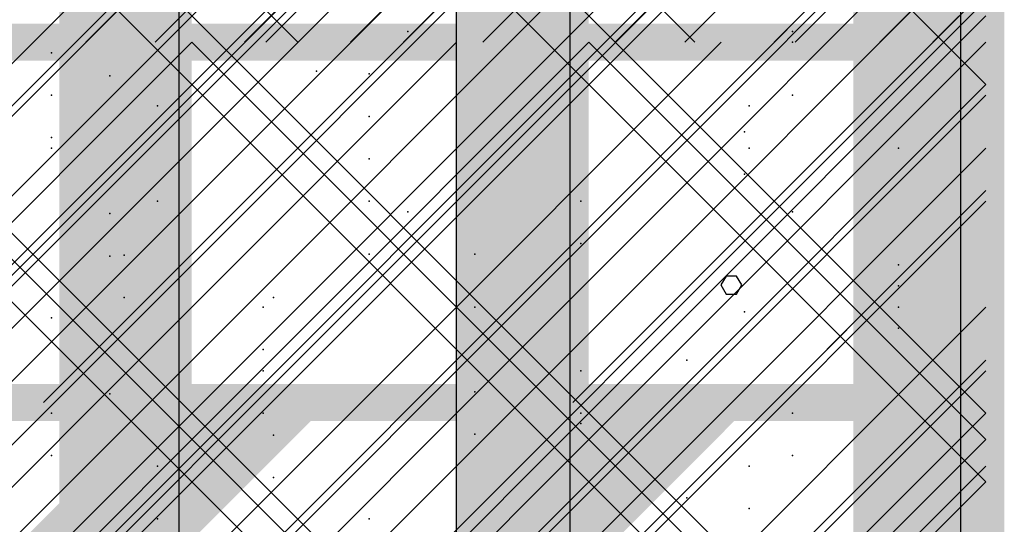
# Model space of a CAD drawing. Extents: x -2 to 113, y -136 to 16.
# Tile 261 of 541: x 51.51 to 54.25, y -36.98 to -35.58. Entities that reach past the tile are written whole.
import ezdxf

# ---------------------------------------------------------------- set-up
doc = ezdxf.new("R2010")
doc.units = 0
doc.header["$MEASUREMENT"] = 0
doc.linetypes.add('SOLID', pattern=[0])
doc.layers.get('0').update_dxf_attribs({"linetype": 'SOLID'})
for name, color, linetype in [('1', 7, 'SOLID'), ('10', 7, 'SOLID'), ('11', 7, 'SOLID'), ('12', 7, 'SOLID'), ('13', 7, 'SOLID'), ('14', 7, 'SOLID'), ('15', 7, 'SOLID'), ('16', 7, 'SOLID'), ('17', 7, 'SOLID'), ('18', 7, 'SOLID'), ('19', 7, 'SOLID'), ('2', 7, 'SOLID'), ('20', 7, 'SOLID'), ('21', 7, 'SOLID'), ('22', 7, 'SOLID'), ('23', 7, 'SOLID'), ('24', 7, 'SOLID'), ('25', 7, 'SOLID'), ('26', 7, 'SOLID'), ('27', 7, 'SOLID'), ('28', 7, 'SOLID'), ('29', 7, 'SOLID'), ('3', 7, 'SOLID'), ('30', 7, 'SOLID'), ('31', 7, 'SOLID'), ('32', 7, 'SOLID'), ('33', 7, 'SOLID'), ('34', 7, 'SOLID'), ('35', 7, 'SOLID'), ('36', 7, 'SOLID'), ('37', 7, 'SOLID'), ('38', 7, 'SOLID'), ('39', 7, 'SOLID'), ('4', 7, 'SOLID'), ('40', 7, 'SOLID'), ('41', 7, 'SOLID'), ('42', 7, 'SOLID'), ('43', 7, 'SOLID'), ('44', 7, 'SOLID'), ('45', 7, 'SOLID'), ('46', 7, 'SOLID'), ('47', 7, 'SOLID'), ('48', 7, 'SOLID'), ('49', 7, 'SOLID'), ('5', 7, 'SOLID'), ('50', 7, 'SOLID'), ('51', 7, 'SOLID'), ('52', 7, 'SOLID'), ('53', 7, 'SOLID'), ('54', 7, 'SOLID'), ('55', 7, 'SOLID'), ('56', 7, 'SOLID'), ('57', 7, 'SOLID'), ('58', 7, 'SOLID'), ('59', 7, 'SOLID'), ('6', 7, 'SOLID'), ('60', 7, 'SOLID'), ('61', 7, 'SOLID'), ('62', 7, 'SOLID'), ('63', 7, 'SOLID'), ('64', 7, 'SOLID'), ('65', 7, 'SOLID'), ('66', 7, 'SOLID'), ('67', 7, 'SOLID'), ('68', 7, 'SOLID'), ('7', 7, 'SOLID'), ('8', 7, 'SOLID'), ('9', 7, 'SOLID')]:
    doc.layers.add(name, color=color, linetype=linetype)

msp = doc.modelspace()

# ---------------------------------------------------------------- linework, layer by layer
at = {"color": 7, "linetype": 'SOLID', "const_width": 0.1029}
msp.add_lwpolyline([(54.1942, -13.1385), (54.1942, -125.6385)], dxfattribs=at)
at = {"color": 7, "linetype": 'SOLID'}
msp.add_lwpolyline([(52.7237, -40.6385), (52.7237, -25.6385)], dxfattribs=at)
at = {"color": 7}
for p in [(51.5987, -35.7856), (53.0692, -36.0797), (52.1869, -36.3738), (53.6575, -36.6679), (51.8928, -36.962)]:
    msp.add_point(p, dxfattribs=at)
at = {"layer": '1', "color": 7, "linetype": 'SOLID', "const_width": 0.1029}
msp.add_lwpolyline([(54.1942, -13.1385), (54.1942, -125.6385)], dxfattribs=at)
at = {"layer": '1', "color": 7, "linetype": 'SOLID'}
for points in [[(49.7825, -37.5503), (54.1942, -33.1385)], [(49.7825, -39.0209), (54.1942, -34.6091)], [(49.7825, -40.4915), (54.1942, -36.0797)]]:
    msp.add_lwpolyline(points, dxfattribs=at)
at = {"layer": '1', "color": 7}
for p in [(51.761, -35.7321), (53.9516, -35.9326), (52.7751, -36.2267), (52.2151, -36.3471), (53.3634, -36.5209), (51.8928, -36.815)]:
    msp.add_point(p, dxfattribs=at)
at = {"layer": '10', "color": 7, "linetype": 'SOLID', "const_width": 0.1029}
msp.add_lwpolyline([(54.1942, -13.1385), (54.1942, -125.6385)], dxfattribs=at)
at = {"layer": '10', "color": 7, "linetype": 'SOLID'}
for points in [[(49.7825, -37.5503), (54.1942, -33.1385)], [(49.7825, -39.0209), (54.1942, -34.6091)], [(49.7825, -40.4915), (54.1942, -36.0797)]]:
    msp.add_lwpolyline(points, dxfattribs=at)
at = {"layer": '10', "color": 7}
for p in [(51.761, -35.7321), (53.9516, -35.9326), (52.7751, -36.2267), (52.2151, -36.3471), (53.3634, -36.5209), (51.8928, -36.815)]:
    msp.add_point(p, dxfattribs=at)
at = {"layer": '11', "color": 7, "linetype": 'SOLID', "const_width": 0.1029}
msp.add_lwpolyline([(54.1942, -13.1385), (54.1942, -125.6385)], dxfattribs=at)
at = {"layer": '11', "color": 7, "linetype": 'SOLID'}
for points in [[(51.9536, -45.6385), (51.9536, -25.6385)], [(53.0392, -45.6385), (53.0392, -25.6385)], [(54.1248, -45.6385), (54.1248, -25.6385)], [(53.5163, -36.3124), (53.5018, -36.2875), (53.4728, -36.2875), (53.4584, -36.3124), (53.4728, -36.3379), (53.5018, -36.3379), (53.5163, -36.3124)]]:
    msp.add_lwpolyline(points, dxfattribs=at)
at = {"layer": '12', "color": 7, "linetype": 'SOLID', "const_width": 0.1029}
msp.add_lwpolyline([(54.1942, -13.1385), (54.1942, -125.6385)], dxfattribs=at)
at = {"layer": '12', "color": 7, "linetype": 'SOLID'}
for points in [[(49.7825, -37.5209), (54.1942, -33.1091)], [(49.7825, -38.9915), (54.1942, -34.5797)], [(49.7825, -40.462), (54.1942, -36.0503)]]:
    msp.add_lwpolyline(points, dxfattribs=at)
at = {"layer": '12', "color": 7}
for p in [(52.5891, -35.6091), (53.6575, -35.6091), (51.5987, -35.9032), (53.0692, -36.1973), (52.1869, -36.4915), (53.6575, -36.7856)]:
    msp.add_point(p, dxfattribs=at)
at = {"layer": '13', "color": 7, "linetype": 'SOLID', "const_width": 0.1029}
msp.add_lwpolyline([(54.1942, -13.1385), (54.1942, -125.6385)], dxfattribs=at)
at = {"layer": '13', "color": 7, "linetype": 'SOLID'}
for points in [[(51.9536, -45.6385), (51.9536, -25.6385)], [(53.0392, -45.6385), (53.0392, -25.6385)], [(54.1248, -45.6385), (54.1248, -25.6385)], [(53.5163, -36.3124), (53.5018, -36.2875), (53.4728, -36.2875), (53.4584, -36.3124), (53.4728, -36.3379), (53.5018, -36.3379), (53.5163, -36.3124)]]:
    msp.add_lwpolyline(points, dxfattribs=at)
at = {"layer": '14', "color": 7, "linetype": 'SOLID', "const_width": 0.1029}
msp.add_lwpolyline([(54.1942, -13.1385), (54.1942, -125.6385)], dxfattribs=at)
at = {"layer": '14', "color": 7, "linetype": 'SOLID'}
msp.add_lwpolyline([(52.7237, -44.1385), (52.7237, -29.6385)], dxfattribs=at)
at = {"layer": '14', "color": 7}
for p in [(51.5987, -35.6679), (53.537, -35.815), (52.481, -35.962), (51.8011, -36.2294), (53.9516, -36.2562), (52.1869, -36.5503), (53.0692, -36.5503)]:
    msp.add_point(p, dxfattribs=at)
at = {"layer": '15', "color": 7, "linetype": 'SOLID', "const_width": 0.1029}
msp.add_lwpolyline([(54.1942, -13.1385), (54.1942, -125.6385)], dxfattribs=at)
at = {"layer": '15', "color": 7, "linetype": 'SOLID'}
for points in [[(51.9536, -45.6385), (51.9536, -25.6385)], [(53.0392, -45.6385), (53.0392, -25.6385)], [(54.1248, -45.6385), (54.1248, -25.6385)], [(53.5163, -36.3124), (53.5018, -36.2875), (53.4728, -36.2875), (53.4584, -36.3124), (53.4728, -36.3379), (53.5018, -36.3379), (53.5163, -36.3124)]]:
    msp.add_lwpolyline(points, dxfattribs=at)
at = {"layer": '16', "color": 7, "linetype": 'SOLID', "const_width": 0.1029}
msp.add_lwpolyline([(54.1942, -13.1385), (54.1942, -125.6385)], dxfattribs=at)
at = {"layer": '16', "color": 7, "linetype": 'SOLID'}
for points in [[(50.606, -37.6385), (54.1942, -34.0503)], [(52.0766, -37.6385), (54.1942, -35.5209)]]:
    msp.add_lwpolyline(points, dxfattribs=at)
at = {"layer": '16', "color": 7}
for p in [(51.5987, -35.6679), (53.537, -35.815), (52.481, -35.962), (51.8011, -36.2294), (53.9516, -36.2562), (52.1869, -36.5503), (53.0692, -36.5503)]:
    msp.add_point(p, dxfattribs=at)
at = {"layer": '17', "color": 7, "linetype": 'SOLID', "const_width": 0.1029}
msp.add_lwpolyline([(54.1942, -13.1385), (54.1942, -125.6385)], dxfattribs=at)
at = {"layer": '17', "color": 7, "linetype": 'SOLID'}
for points in [[(51.9536, -45.6385), (51.9536, -25.6385)], [(53.0392, -45.6385), (53.0392, -25.6385)], [(54.1248, -45.6385), (54.1248, -25.6385)], [(53.5163, -36.3124), (53.5018, -36.2875), (53.4728, -36.2875), (53.4584, -36.3124), (53.4728, -36.3379), (53.5018, -36.3379), (53.5163, -36.3124)]]:
    msp.add_lwpolyline(points, dxfattribs=at)
at = {"layer": '18', "color": 7, "linetype": 'SOLID', "const_width": 0.1029}
msp.add_lwpolyline([(54.1942, -13.1385), (54.1942, -125.6385)], dxfattribs=at)
at = {"layer": '18', "color": 7, "linetype": 'SOLID'}
msp.add_lwpolyline([(52.7237, -40.6385), (52.7237, -33.1385)], dxfattribs=at)
at = {"layer": '18', "color": 7}
for p in [(51.761, -35.7321), (53.9516, -35.9326), (52.7751, -36.2267), (52.2151, -36.3471), (53.3634, -36.5209), (51.8928, -36.815)]:
    msp.add_point(p, dxfattribs=at)
at = {"layer": '19', "color": 7, "linetype": 'SOLID', "const_width": 0.1029}
msp.add_lwpolyline([(54.1942, -13.1385), (54.1942, -125.6385)], dxfattribs=at)
at = {"layer": '19', "color": 7, "linetype": 'SOLID'}
for points in [[(51.9536, -45.6385), (51.9536, -25.6385)], [(53.0392, -45.6385), (53.0392, -25.6385)], [(54.1248, -45.6385), (54.1248, -25.6385)], [(53.5163, -36.3124), (53.5018, -36.2875), (53.4728, -36.2875), (53.4584, -36.3124), (53.4728, -36.3379), (53.5018, -36.3379), (53.5163, -36.3124)]]:
    msp.add_lwpolyline(points, dxfattribs=at)
at = {"layer": '2', "color": 7, "linetype": 'SOLID', "const_width": 0.1029}
msp.add_lwpolyline([(54.1942, -13.1385), (54.1942, -125.6385)], dxfattribs=at)
at = {"layer": '2', "color": 7, "linetype": 'SOLID'}
msp.add_lwpolyline([(52.7237, -39.1385), (52.7237, -33.6385)], dxfattribs=at)
at = {"layer": '2', "color": 7}
for p in [(52.481, -35.8444), (53.5236, -36.0048), (51.761, -36.2321), (53.9516, -36.4326), (52.7751, -36.7267), (52.2151, -36.8471)]:
    msp.add_point(p, dxfattribs=at)
at = {"layer": '20', "color": 7, "linetype": 'SOLID', "const_width": 0.1029}
msp.add_lwpolyline([(54.1942, -13.1385), (54.1942, -125.6385)], dxfattribs=at)
at = {"layer": '20', "color": 7, "linetype": 'SOLID'}
msp.add_lwpolyline([(52.7237, -39.6385), (52.7237, -27.6385)], dxfattribs=at)
at = {"layer": '20', "color": 7}
for p in [(52.481, -35.7267), (53.5236, -35.8872), (51.761, -36.1144), (53.9516, -36.315), (52.7751, -36.6091), (52.2151, -36.7294), (53.3634, -36.9032)]:
    msp.add_point(p, dxfattribs=at)
at = {"layer": '21', "color": 7, "linetype": 'SOLID', "const_width": 0.1029}
msp.add_lwpolyline([(54.1942, -13.1385), (54.1942, -125.6385)], dxfattribs=at)
at = {"layer": '21', "color": 7, "linetype": 'SOLID'}
for points in [[(51.9536, -45.6385), (51.9536, -25.6385)], [(53.0392, -45.6385), (53.0392, -25.6385)], [(54.1248, -45.6385), (54.1248, -25.6385)], [(53.5163, -36.3124), (53.5018, -36.2875), (53.4728, -36.2875), (53.4584, -36.3124), (53.4728, -36.3379), (53.5018, -36.3379), (53.5163, -36.3124)]]:
    msp.add_lwpolyline(points, dxfattribs=at)
at = {"layer": '22', "color": 7, "linetype": 'SOLID', "const_width": 0.1029}
msp.add_lwpolyline([(54.1942, -13.1385), (54.1942, -125.6385)], dxfattribs=at)
at = {"layer": '22', "color": 7, "linetype": 'SOLID'}
msp.add_lwpolyline([(52.7237, -45.6385), (52.7237, -30.6385)], dxfattribs=at)
at = {"layer": '22', "color": 7}
for p in [(53.6575, -35.7856), (51.8928, -36.0797), (52.7751, -36.3738), (51.5987, -36.6679), (53.537, -36.815), (52.481, -36.962)]:
    msp.add_point(p, dxfattribs=at)
at = {"layer": '23', "color": 7, "linetype": 'SOLID', "const_width": 0.1029}
msp.add_lwpolyline([(54.1942, -13.1385), (54.1942, -125.6385)], dxfattribs=at)
at = {"layer": '23', "color": 7, "linetype": 'SOLID'}
for points in [[(51.9536, -45.6385), (51.9536, -25.6385)], [(53.0392, -45.6385), (53.0392, -25.6385)], [(54.1248, -45.6385), (54.1248, -25.6385)], [(53.5163, -36.3124), (53.5018, -36.2875), (53.4728, -36.2875), (53.4584, -36.3124), (53.4728, -36.3379), (53.5018, -36.3379), (53.5163, -36.3124)]]:
    msp.add_lwpolyline(points, dxfattribs=at)
at = {"layer": '24', "color": 7, "linetype": 'SOLID', "const_width": 0.1029}
msp.add_lwpolyline([(54.1942, -13.1385), (54.1942, -125.6385)], dxfattribs=at)
at = {"layer": '24', "color": 7}
for points in [[(51.6207, -60.6385), (51.9884, -60.6385), (51.6207, -30.6385), (51.9884, -30.6385)], [(52.7237, -60.6385), (53.0913, -60.6385), (52.7237, -30.6385), (53.0913, -30.6385)], [(53.8266, -60.6385), (54.1942, -60.6385), (53.8266, -30.6385), (54.1942, -30.6385)]]:
    msp.add_solid(points, dxfattribs=at)
at = {"layer": '25', "color": 7, "linetype": 'SOLID', "const_width": 0.1029}
msp.add_lwpolyline([(54.1942, -13.1385), (54.1942, -125.6385)], dxfattribs=at)
at = {"layer": '25', "color": 7, "linetype": 'SOLID'}
for points in [[(51.9536, -45.6385), (51.9536, -25.6385)], [(53.0392, -45.6385), (53.0392, -25.6385)], [(54.1248, -45.6385), (54.1248, -25.6385)], [(53.5163, -36.3124), (53.5018, -36.2875), (53.4728, -36.2875), (53.4584, -36.3124), (53.4728, -36.3379), (53.5018, -36.3379), (53.5163, -36.3124)]]:
    msp.add_lwpolyline(points, dxfattribs=at)
at = {"layer": '26', "color": 7, "linetype": 'SOLID', "const_width": 0.1029}
msp.add_lwpolyline([(54.1942, -13.1385), (54.1942, -125.6385)], dxfattribs=at)
at = {"layer": '26', "color": 7}
for points in [[(51.6207, -60.6385), (51.9884, -60.6385), (51.6207, -33.1385), (51.9884, -33.1385)], [(52.7237, -60.6385), (53.0913, -60.6385), (52.7237, -33.1385), (53.0913, -33.1385)], [(53.8266, -60.6385), (54.1942, -60.6385), (53.8266, -33.1385), (54.1942, -33.1385)]]:
    msp.add_solid(points, dxfattribs=at)
at = {"layer": '27', "color": 7, "linetype": 'SOLID', "const_width": 0.1029}
msp.add_lwpolyline([(54.1942, -13.1385), (54.1942, -125.6385)], dxfattribs=at)
at = {"layer": '27', "color": 7, "linetype": 'SOLID'}
msp.add_lwpolyline([(52.7237, -55.6385), (52.7237, -33.1385)], dxfattribs=at)
at = {"layer": '27', "color": 7}
for p in [(51.761, -35.7321), (53.9516, -35.9326), (52.7751, -36.2267), (52.2151, -36.3471), (53.3634, -36.5209), (51.8928, -36.815)]:
    msp.add_point(p, dxfattribs=at)
at = {"layer": '28', "color": 7, "linetype": 'SOLID', "const_width": 0.1029}
msp.add_lwpolyline([(54.1942, -13.1385), (54.1942, -125.6385)], dxfattribs=at)
at = {"layer": '28', "color": 7, "linetype": 'SOLID'}
msp.add_lwpolyline([(52.7237, -47.1385), (52.7237, -25.6385)], dxfattribs=at)
at = {"layer": '28', "color": 7}
for p in [(51.5987, -35.7856), (53.0692, -36.0797), (52.1869, -36.3738), (53.6575, -36.6679), (51.8928, -36.962)]:
    msp.add_point(p, dxfattribs=at)
at = {"layer": '29', "color": 7, "linetype": 'SOLID', "const_width": 0.1029}
for points in [[(54.1942, -13.1385), (54.1942, -125.6385)], [(49.7825, -35.6385), (54.1942, -35.6385)]]:
    msp.add_lwpolyline(points, dxfattribs=at)
at = {"layer": '29', "color": 7, "linetype": 'SOLID'}
for points in [[(51.6942, -35.6385), (54.1942, -33.1385)], [(53.1648, -35.6385), (54.1942, -34.6091)], [(49.7825, -37.8444), (51.9884, -35.6385)], [(49.7825, -38.5797), (52.7237, -35.6385)], [(49.7825, -39.315), (53.4589, -35.6385)], [(49.7825, -40.0503), (54.1942, -35.6385)], [(52.7237, -60.1385), (52.7237, -35.6385)], [(49.7825, -40.7856), (54.1942, -36.3738)]]:
    msp.add_lwpolyline(points, dxfattribs=at)
at = {"layer": '3', "color": 7, "linetype": 'SOLID', "const_width": 0.1029}
msp.add_lwpolyline([(54.1942, -13.1385), (54.1942, -125.6385)], dxfattribs=at)
at = {"layer": '3', "color": 7, "linetype": 'SOLID'}
for points in [[(51.9536, -45.6385), (51.9536, -25.6385)], [(53.0392, -45.6385), (53.0392, -25.6385)], [(54.1248, -45.6385), (54.1248, -25.6385)], [(53.5163, -36.3124), (53.5018, -36.2875), (53.4728, -36.2875), (53.4584, -36.3124), (53.4728, -36.3379), (53.5018, -36.3379), (53.5163, -36.3124)]]:
    msp.add_lwpolyline(points, dxfattribs=at)
at = {"layer": '30', "color": 7, "linetype": 'SOLID', "const_width": 0.1029}
for points in [[(54.1942, -13.1385), (54.1942, -125.6385)], [(49.7825, -35.6385), (54.1942, -35.6385)]]:
    msp.add_lwpolyline(points, dxfattribs=at)
at = {"layer": '30', "color": 7, "linetype": 'SOLID'}
for points in [[(51.6942, -35.6385), (54.1942, -33.1385)], [(52.7237, -35.6385), (52.7237, -33.1385)], [(52.4295, -35.6385), (54.1942, -33.8738)], [(53.1648, -35.6385), (54.1942, -34.6091)], [(53.9001, -35.6385), (54.1942, -35.3444)], [(49.7825, -38.5797), (52.7237, -35.6385)], [(49.7825, -40.0503), (54.1942, -35.6385)]]:
    msp.add_lwpolyline(points, dxfattribs=at)
at = {"layer": '30', "color": 7}
for p in [(51.5987, -35.7856), (53.537, -35.9326), (52.481, -36.0797), (51.8011, -36.3471), (53.9516, -36.3738), (52.1869, -36.6679), (53.0692, -36.6679)]:
    msp.add_point(p, dxfattribs=at)
at = {"layer": '31', "color": 7, "linetype": 'SOLID', "const_width": 0.1029}
msp.add_lwpolyline([(54.1942, -13.1385), (54.1942, -125.6385)], dxfattribs=at)
at = {"layer": '31', "color": 7, "linetype": 'SOLID'}
for points in [[(51.9536, -45.6385), (51.9536, -25.6385)], [(53.0392, -45.6385), (53.0392, -25.6385)], [(54.1248, -45.6385), (54.1248, -25.6385)], [(49.7825, -37.4032), (54.1942, -32.9915)], [(49.7825, -38.8738), (54.1942, -34.462)], [(49.7825, -40.3444), (54.1942, -35.9326)], [(53.5163, -36.3124), (53.5018, -36.2875), (53.4728, -36.2875), (53.4584, -36.3124), (53.4728, -36.3379), (53.5018, -36.3379), (53.5163, -36.3124)]]:
    msp.add_lwpolyline(points, dxfattribs=at)
at = {"layer": '31', "color": 7}
for p in [(51.5987, -35.7856), (53.0692, -36.0797), (52.1869, -36.3738), (53.6575, -36.6679), (51.8928, -36.962)]:
    msp.add_point(p, dxfattribs=at)
at = {"layer": '32', "color": 7, "linetype": 'SOLID', "const_width": 0.1029}
msp.add_lwpolyline([(54.1942, -13.1385), (54.1942, -125.6385)], dxfattribs=at)
at = {"layer": '32', "color": 7, "linetype": 'SOLID'}
for points in [[(49.7825, -37.4032), (54.1942, -32.9915)], [(49.7825, -38.8738), (54.1942, -34.462)], [(49.7825, -40.3444), (54.1942, -35.9326)]]:
    msp.add_lwpolyline(points, dxfattribs=at)
at = {"layer": '32', "color": 7}
for p in [(51.5987, -35.7856), (53.0692, -36.0797), (52.1869, -36.3738), (53.6575, -36.6679), (51.8928, -36.962)]:
    msp.add_point(p, dxfattribs=at)
at = {"layer": '33', "color": 7, "linetype": 'SOLID', "const_width": 0.1029}
msp.add_lwpolyline([(54.1942, -13.1385), (54.1942, -125.6385)], dxfattribs=at)
at = {"layer": '33', "color": 7, "linetype": 'SOLID'}
for points in [[(49.7825, -37.4032), (54.1942, -32.9915)], [(49.7825, -38.8738), (54.1942, -34.462)], [(49.7825, -40.3444), (54.1942, -35.9326)]]:
    msp.add_lwpolyline(points, dxfattribs=at)
at = {"layer": '33', "color": 7}
for p in [(51.5987, -35.7856), (53.0692, -36.0797), (52.1869, -36.3738), (53.6575, -36.6679), (51.8928, -36.962)]:
    msp.add_point(p, dxfattribs=at)
at = {"layer": '34', "color": 7, "linetype": 'SOLID', "const_width": 0.1029}
msp.add_lwpolyline([(54.1942, -13.1385), (54.1942, -125.6385)], dxfattribs=at)
at = {"layer": '34', "color": 7, "linetype": 'SOLID'}
for points in [[(49.7825, -37.4032), (54.1942, -32.9915)], [(49.7825, -38.8738), (54.1942, -34.462)], [(49.7825, -40.3444), (54.1942, -35.9326)]]:
    msp.add_lwpolyline(points, dxfattribs=at)
at = {"layer": '34', "color": 7}
for p in [(51.5987, -35.7856), (53.0692, -36.0797), (52.1869, -36.3738), (53.6575, -36.6679), (51.8928, -36.962)]:
    msp.add_point(p, dxfattribs=at)
at = {"layer": '35', "color": 7, "linetype": 'SOLID', "const_width": 0.1029}
msp.add_lwpolyline([(54.1942, -13.1385), (54.1942, -125.6385)], dxfattribs=at)
at = {"layer": '35', "color": 7, "linetype": 'SOLID'}
for points in [[(49.7825, -37.4032), (54.1942, -32.9915)], [(49.7825, -38.8738), (54.1942, -34.462)], [(49.7825, -40.3444), (54.1942, -35.9326)]]:
    msp.add_lwpolyline(points, dxfattribs=at)
at = {"layer": '35', "color": 7}
for p in [(51.5987, -35.7856), (53.0692, -36.0797), (52.1869, -36.3738), (53.6575, -36.6679), (51.8928, -36.962)]:
    msp.add_point(p, dxfattribs=at)
at = {"layer": '36', "color": 7, "linetype": 'SOLID', "const_width": 0.1029}
msp.add_lwpolyline([(54.1942, -13.1385), (54.1942, -125.6385)], dxfattribs=at)
at = {"layer": '36', "color": 7, "linetype": 'SOLID'}
for points in [[(49.7825, -37.4032), (54.1942, -32.9915)], [(49.7825, -38.8738), (54.1942, -34.462)], [(49.7825, -40.3444), (54.1942, -35.9326)]]:
    msp.add_lwpolyline(points, dxfattribs=at)
at = {"layer": '36', "color": 7}
for p in [(51.5987, -35.7856), (53.0692, -36.0797), (52.1869, -36.3738), (53.6575, -36.6679), (51.8928, -36.962)]:
    msp.add_point(p, dxfattribs=at)
at = {"layer": '37', "color": 7, "linetype": 'SOLID', "const_width": 0.1029}
msp.add_lwpolyline([(54.1942, -13.1385), (54.1942, -125.6385)], dxfattribs=at)
at = {"layer": '37', "color": 7, "linetype": 'SOLID'}
for points in [[(49.7825, -37.4032), (54.1942, -32.9915)], [(49.7825, -38.8738), (54.1942, -34.462)], [(49.7825, -40.3444), (54.1942, -35.9326)]]:
    msp.add_lwpolyline(points, dxfattribs=at)
at = {"layer": '37', "color": 7}
for p in [(51.5987, -35.7856), (53.0692, -36.0797), (52.1869, -36.3738), (53.6575, -36.6679), (51.8928, -36.962)]:
    msp.add_point(p, dxfattribs=at)
at = {"layer": '38', "color": 7, "linetype": 'SOLID', "const_width": 0.1029}
msp.add_lwpolyline([(54.1942, -13.1385), (54.1942, -125.6385)], dxfattribs=at)
at = {"layer": '39', "color": 7, "linetype": 'SOLID', "const_width": 0.1029}
for points in [[(54.1942, -13.1385), (54.1942, -125.6385)], [(49.7825, -35.6385), (54.1942, -35.6385)]]:
    msp.add_lwpolyline(points, dxfattribs=at)
at = {"layer": '39', "color": 7, "linetype": 'SOLID'}
for points in [[(52.5766, -35.6385), (54.1942, -34.0209)], [(54.0472, -35.6385), (54.1942, -35.4915)], [(49.7825, -38.5797), (52.7237, -35.6385)], [(49.7825, -40.0503), (54.1942, -35.6385)]]:
    msp.add_lwpolyline(points, dxfattribs=at)
at = {"layer": '39', "color": 7}
for p in [(53.6575, -35.6385), (51.5987, -35.7856), (53.537, -35.9326), (52.481, -36.0797), (51.8011, -36.3471), (53.9516, -36.3738), (52.1869, -36.6679), (53.0692, -36.6679)]:
    msp.add_point(p, dxfattribs=at)
at = {"layer": '4', "color": 7, "linetype": 'SOLID', "const_width": 0.1029}
for points in [[(54.1942, -13.1385), (54.1942, -125.6385)], [(49.7825, -35.6385), (54.1942, -35.6385)]]:
    msp.add_lwpolyline(points, dxfattribs=at)
at = {"layer": '4', "color": 7, "linetype": 'SOLID'}
for points in [[(52.1942, -35.6385), (54.1942, -33.6385)], [(53.6648, -35.6385), (54.1942, -35.1091)], [(52.7237, -39.1385), (52.7237, -35.6385)]]:
    msp.add_lwpolyline(points, dxfattribs=at)
at = {"layer": '4', "color": 7}
for p in [(51.5987, -35.7856), (53.537, -35.9326), (52.481, -36.0797), (51.8011, -36.3471), (53.9516, -36.3738), (52.1869, -36.6679), (53.0692, -36.6679)]:
    msp.add_point(p, dxfattribs=at)
at = {"layer": '40', "color": 7, "linetype": 'SOLID', "const_width": 0.1029}
msp.add_lwpolyline([(54.1942, -13.1385), (54.1942, -125.6385)], dxfattribs=at)
at = {"layer": '40', "color": 7, "linetype": 'SOLID'}
msp.add_lwpolyline([(52.7237, -45.6385), (52.7237, -25.6385)], dxfattribs=at)
at = {"layer": '40', "color": 7}
for p in [(51.5987, -35.7856), (53.0692, -36.0797), (52.1869, -36.3738), (53.6575, -36.6679), (51.8928, -36.962)]:
    msp.add_point(p, dxfattribs=at)
at = {"layer": '41', "color": 7, "linetype": 'SOLID', "const_width": 0.1029}
msp.add_lwpolyline([(54.1942, -13.1385), (54.1942, -125.6385)], dxfattribs=at)
at = {"layer": '41', "color": 7, "linetype": 'SOLID'}
msp.add_lwpolyline([(52.7237, -45.6385), (52.7237, -30.6385)], dxfattribs=at)
at = {"layer": '41', "color": 7}
for p in [(53.6575, -35.7856), (51.8928, -36.0797), (52.7751, -36.3738), (51.5987, -36.6679), (53.537, -36.815), (52.481, -36.962)]:
    msp.add_point(p, dxfattribs=at)
at = {"layer": '42', "color": 7, "linetype": 'SOLID', "const_width": 0.1029}
msp.add_lwpolyline([(54.1942, -13.1385), (54.1942, -125.6385)], dxfattribs=at)
at = {"layer": '42', "color": 7, "linetype": 'SOLID'}
msp.add_lwpolyline([(52.7237, -45.6385), (52.7237, -25.6385)], dxfattribs=at)
at = {"layer": '42', "color": 7}
for p in [(51.5987, -35.7856), (53.0692, -36.0797), (52.1869, -36.3738), (53.6575, -36.6679), (51.8928, -36.962)]:
    msp.add_point(p, dxfattribs=at)
at = {"layer": '43', "color": 7, "linetype": 'SOLID', "const_width": 0.1029}
msp.add_lwpolyline([(54.1942, -13.1385), (54.1942, -125.6385)], dxfattribs=at)
at = {"layer": '43', "color": 7, "linetype": 'SOLID'}
for points in [[(49.7825, -37.4032), (54.1942, -32.9915)], [(49.7825, -38.8738), (54.1942, -34.462)], [(49.7825, -40.3444), (54.1942, -35.9326)]]:
    msp.add_lwpolyline(points, dxfattribs=at)
at = {"layer": '43', "color": 7}
for p in [(51.5987, -35.7856), (53.0692, -36.0797), (52.1869, -36.3738), (53.6575, -36.6679), (51.8928, -36.962)]:
    msp.add_point(p, dxfattribs=at)
at = {"layer": '44', "color": 7, "linetype": 'SOLID', "const_width": 0.1029}
msp.add_lwpolyline([(54.1942, -13.1385), (54.1942, -125.6385)], dxfattribs=at)
at = {"layer": '44', "color": 7, "linetype": 'SOLID'}
for points in [[(51.9536, -45.6385), (51.9536, -25.6385)], [(53.0392, -45.6385), (53.0392, -25.6385)], [(54.1248, -45.6385), (54.1248, -25.6385)], [(53.5163, -36.3124), (53.5018, -36.2875), (53.4728, -36.2875), (53.4584, -36.3124), (53.4728, -36.3379), (53.5018, -36.3379), (53.5163, -36.3124)]]:
    msp.add_lwpolyline(points, dxfattribs=at)
at = {"layer": '45', "color": 7, "linetype": 'SOLID', "const_width": 0.1029}
msp.add_lwpolyline([(54.1942, -13.1385), (54.1942, -125.6385)], dxfattribs=at)
at = {"layer": '45', "color": 7, "linetype": 'SOLID'}
for points in [[(49.7825, -38.0209), (54.1942, -33.6091)], [(49.7825, -39.4915), (54.1942, -35.0797)], [(49.7825, -40.962), (54.1942, -36.5503)]]:
    msp.add_lwpolyline(points, dxfattribs=at)
at = {"layer": '45', "color": 7}
for p in [(51.8928, -35.815), (52.5891, -36.1091), (53.6575, -36.1091), (51.5987, -36.4032), (53.0692, -36.6973)]:
    msp.add_point(p, dxfattribs=at)
at = {"layer": '46', "color": 7, "linetype": 'SOLID', "const_width": 0.1029}
for points in [[(54.1942, -13.1385), (54.1942, -125.6385)], [(49.7825, -35.6385), (54.1942, -35.6385)]]:
    msp.add_lwpolyline(points, dxfattribs=at)
at = {"layer": '46', "color": 7, "linetype": 'SOLID'}
for points in [[(51.8872, -35.6385), (54.1942, -33.3315)], [(53.3578, -35.6385), (54.1942, -34.802)], [(49.7825, -38.5797), (52.7237, -35.6385)], [(49.7825, -40.0503), (54.1942, -35.6385)]]:
    msp.add_lwpolyline(points, dxfattribs=at)
at = {"layer": '46', "color": 7}
for p in [(51.5987, -35.7856), (53.537, -35.9326), (52.481, -36.0797), (51.8011, -36.3471), (53.9516, -36.3738), (52.1869, -36.6679), (53.0692, -36.6679)]:
    msp.add_point(p, dxfattribs=at)
at = {"layer": '47', "color": 7, "linetype": 'SOLID', "const_width": 0.1029}
for points in [[(54.1942, -13.1385), (54.1942, -125.6385)], [(49.7825, -35.6385), (54.1942, -35.6385)]]:
    msp.add_lwpolyline(points, dxfattribs=at)
at = {"layer": '47', "color": 7, "linetype": 'SOLID'}
for points in [[(49.7828, -33.1385), (49.7832, -33.1389), (52.2827, -35.6385)], [(50.8856, -33.1385), (52.3281, -34.581), (53.3856, -35.6385)], [(51.6942, -35.6385), (54.1942, -33.1385)], [(52.7972, -35.6385), (54.1942, -34.2415)], [(53.9001, -35.6385), (54.1942, -35.3444)], [(49.7825, -37.8444), (51.9884, -35.6385)], [(49.7825, -38.9473), (53.0913, -35.6385)], [(49.7825, -40.0503), (54.1942, -35.6385)], [(50.8854, -35.6385), (54.1942, -38.9473)], [(51.9884, -35.6385), (54.1942, -37.8444)], [(53.0913, -35.6385), (54.1942, -36.7415)], [(54.1942, -35.6385), (54.1942, -35.6385)], [(50.2972, -40.6385), (54.1942, -36.7415)]]:
    msp.add_lwpolyline(points, dxfattribs=at)
at = {"layer": '48', "color": 7, "linetype": 'SOLID', "const_width": 0.1029}
for points in [[(54.1942, -13.1385), (54.1942, -125.6385)], [(49.7825, -35.6385), (54.1942, -35.6385)]]:
    msp.add_lwpolyline(points, dxfattribs=at)
at = {"layer": '48', "color": 7, "linetype": 'SOLID'}
for points in [[(52.1354, -35.6385), (54.1942, -33.5797)], [(53.606, -35.6385), (54.1942, -35.0503)], [(52.7237, -40.6385), (52.7237, -35.6385)]]:
    msp.add_lwpolyline(points, dxfattribs=at)
at = {"layer": '48', "color": 7}
for p in [(51.5987, -35.7856), (53.537, -35.9326), (52.481, -36.0797), (51.8011, -36.3471), (53.9516, -36.3738), (52.1869, -36.6679), (53.0692, -36.6679)]:
    msp.add_point(p, dxfattribs=at)
at = {"layer": '49', "color": 7, "linetype": 'SOLID', "const_width": 0.1029}
msp.add_lwpolyline([(54.1942, -13.1385), (54.1942, -125.6385)], dxfattribs=at)
at = {"layer": '49', "color": 7, "linetype": 'SOLID'}
for points in [[(49.7825, -37.5503), (54.1942, -33.1385)], [(49.7825, -39.0209), (54.1942, -34.6091)], [(49.7825, -40.4915), (54.1942, -36.0797)]]:
    msp.add_lwpolyline(points, dxfattribs=at)
at = {"layer": '49', "color": 7}
for p in [(51.761, -35.7321), (53.9516, -35.9326), (52.7751, -36.2267), (52.2151, -36.3471), (53.3634, -36.5209), (51.8928, -36.815)]:
    msp.add_point(p, dxfattribs=at)
at = {"layer": '5', "color": 7, "linetype": 'SOLID', "const_width": 0.1029}
msp.add_lwpolyline([(54.1942, -13.1385), (54.1942, -125.6385)], dxfattribs=at)
at = {"layer": '5', "color": 7, "linetype": 'SOLID'}
for points in [[(51.9536, -45.6385), (51.9536, -25.6385)], [(53.0392, -45.6385), (53.0392, -25.6385)], [(54.1248, -45.6385), (54.1248, -25.6385)], [(53.5163, -36.3124), (53.5018, -36.2875), (53.4728, -36.2875), (53.4584, -36.3124), (53.4728, -36.3379), (53.5018, -36.3379), (53.5163, -36.3124)]]:
    msp.add_lwpolyline(points, dxfattribs=at)
at = {"layer": '50', "color": 7, "linetype": 'SOLID', "const_width": 0.1029}
msp.add_lwpolyline([(54.1942, -13.1385), (54.1942, -125.6385)], dxfattribs=at)
at = {"layer": '50', "color": 7, "linetype": 'SOLID'}
for points in [[(49.7825, -37.5209), (54.1942, -33.1091)], [(49.7825, -38.9915), (54.1942, -34.5797)], [(51.106, -39.1385), (54.1942, -36.0503)]]:
    msp.add_lwpolyline(points, dxfattribs=at)
at = {"layer": '50', "color": 7}
for p in [(52.5891, -35.6091), (53.6575, -35.6091), (51.5987, -35.9032), (53.0692, -36.1973), (52.1869, -36.4915), (53.6575, -36.7856)]:
    msp.add_point(p, dxfattribs=at)
at = {"layer": '51', "color": 7, "linetype": 'SOLID', "const_width": 0.1029}
msp.add_lwpolyline([(54.1942, -13.1385), (54.1942, -125.6385)], dxfattribs=at)
at = {"layer": '51', "color": 7, "linetype": 'SOLID'}
for points in [[(52.7237, -45.6385), (52.7237, -25.6385)], [(49.7825, -37.4032), (54.1942, -32.9915)], [(49.7825, -38.1385), (54.1942, -33.7267)], [(49.7825, -38.8738), (54.1942, -34.462)], [(49.7825, -39.6091), (54.1942, -35.1973)], [(49.7825, -40.3444), (54.1942, -35.9326)], [(49.7825, -41.0797), (54.1942, -36.6679)]]:
    msp.add_lwpolyline(points, dxfattribs=at)
at = {"layer": '52', "color": 7, "linetype": 'SOLID', "const_width": 0.1029}
msp.add_lwpolyline([(54.1942, -13.1385), (54.1942, -125.6385)], dxfattribs=at)
at = {"layer": '52', "color": 7, "linetype": 'SOLID'}
msp.add_lwpolyline([(52.7237, -50.6385), (52.7237, -33.1385)], dxfattribs=at)
at = {"layer": '52', "color": 7}
for p in [(51.761, -35.7321), (53.9516, -35.9326), (52.7751, -36.2267), (52.2151, -36.3471), (53.3634, -36.5209), (51.8928, -36.815)]:
    msp.add_point(p, dxfattribs=at)
at = {"layer": '53', "color": 7, "linetype": 'SOLID', "const_width": 0.1029}
msp.add_lwpolyline([(54.1942, -13.1385), (54.1942, -125.6385)], dxfattribs=at)
at = {"layer": '53', "color": 7, "linetype": 'SOLID'}
msp.add_lwpolyline([(52.7237, -45.6385), (52.7237, -25.6385)], dxfattribs=at)
at = {"layer": '53', "color": 7}
for p in [(51.5987, -35.7856), (53.0692, -36.0797), (52.1869, -36.3738), (53.6575, -36.6679), (51.8928, -36.962)]:
    msp.add_point(p, dxfattribs=at)
at = {"layer": '54', "color": 7, "linetype": 'SOLID', "const_width": 0.1029}
msp.add_lwpolyline([(54.1942, -13.1385), (54.1942, -125.6385)], dxfattribs=at)
at = {"layer": '54', "color": 7, "linetype": 'SOLID'}
for points in [[(49.7825, -37.5503), (54.1942, -33.1385)], [(52.7237, -74.6385), (52.7237, -33.1385)], [(49.7825, -38.2856), (54.1942, -33.8738)], [(49.7825, -39.0209), (54.1942, -34.6091)], [(49.7825, -39.7562), (54.1942, -35.3444)], [(49.7825, -40.4915), (54.1942, -36.0797)], [(49.7825, -41.2267), (54.1942, -36.815)]]:
    msp.add_lwpolyline(points, dxfattribs=at)
at = {"layer": '55', "color": 7, "linetype": 'SOLID', "const_width": 0.1029}
msp.add_lwpolyline([(54.1942, -13.1385), (54.1942, -125.6385)], dxfattribs=at)
at = {"layer": '55', "color": 7, "linetype": 'SOLID'}
for points in [[(51.9536, -45.6385), (51.9536, -25.6385)], [(53.0392, -45.6385), (53.0392, -25.6385)], [(54.1248, -45.6385), (54.1248, -25.6385)], [(53.5163, -36.3124), (53.5018, -36.2875), (53.4728, -36.2875), (53.4584, -36.3124), (53.4728, -36.3379), (53.5018, -36.3379), (53.5163, -36.3124)]]:
    msp.add_lwpolyline(points, dxfattribs=at)
at = {"layer": '56', "color": 7, "linetype": 'SOLID', "const_width": 0.1029}
for points in [[(54.1942, -13.1385), (54.1942, -125.6385)], [(49.7825, -35.6385), (54.1942, -35.6385)], [(49.7825, -36.6385), (54.1942, -36.6385)]]:
    msp.add_lwpolyline(points, dxfattribs=at)
at = {"layer": '56', "color": 7, "linetype": 'SOLID'}
for points in [[(52.7237, -35.6385), (52.7237, -30.6385)], [(52.7237, -36.6385), (52.7237, -35.6385)]]:
    msp.add_lwpolyline(points, dxfattribs=at)
at = {"layer": '56', "color": 7}
for p in [(51.5987, -35.7856), (53.537, -35.9326), (52.481, -36.0797), (51.8011, -36.3471), (53.9516, -36.3738)]:
    msp.add_point(p, dxfattribs=at)
for points in [[(50.9589, -37.5797), (52.1354, -36.8738), (50.9589, -37.5797), (51.9001, -36.6385)], [(52.1354, -36.8738), (52.1354, -36.6385), (52.1354, -36.8738), (51.9001, -36.6385)], [(52.1354, -37.5797), (53.3119, -36.8738), (52.1354, -37.5797), (53.0766, -36.6385)], [(52.1354, -36.6385), (52.3707, -36.6385), (52.1354, -36.6385), (52.1354, -36.8738)], [(53.3119, -36.8738), (53.3119, -36.6385), (53.3119, -36.8738), (53.0766, -36.6385)], [(53.3119, -36.6385), (53.5472, -36.6385), (53.3119, -36.6385), (53.3119, -36.8738)], [(53.3119, -37.5797), (54.1942, -37.1679), (53.3119, -37.5797), (54.1942, -36.6972)], [(50.9589, -37.5797), (51.1942, -37.815), (50.9589, -37.5797), (52.1354, -36.8738)], [(52.1354, -37.5797), (52.3707, -37.815), (52.1354, -37.5797), (53.3119, -36.8738)]]:
    msp.add_solid(points, dxfattribs=at)
at = {"layer": '57', "color": 7, "linetype": 'SOLID', "const_width": 0.1029}
for points in [[(54.1942, -13.1385), (54.1942, -125.6385)], [(49.7825, -35.6385), (54.1942, -35.6385)]]:
    msp.add_lwpolyline(points, dxfattribs=at)
at = {"layer": '57', "color": 7, "linetype": 'SOLID'}
msp.add_lwpolyline([(52.7237, -35.6385), (52.7237, -33.1385)], dxfattribs=at)
at = {"layer": '57', "color": 7}
for p in [(51.5987, -35.7856), (53.537, -35.9326), (52.481, -36.0797), (51.8011, -36.3471), (53.9516, -36.3738), (52.1869, -36.6679), (53.0692, -36.6679)]:
    msp.add_point(p, dxfattribs=at)
at = {"layer": '58', "color": 7, "linetype": 'SOLID', "const_width": 0.1029}
msp.add_lwpolyline([(54.1942, -13.1385), (54.1942, -125.6385)], dxfattribs=at)
at = {"layer": '58', "color": 7, "linetype": 'SOLID'}
for points in [[(51.9536, -45.6385), (51.9536, -25.6385)], [(53.0392, -45.6385), (53.0392, -25.6385)], [(54.1248, -45.6385), (54.1248, -25.6385)], [(53.5163, -36.3124), (53.5018, -36.2875), (53.4728, -36.2875), (53.4584, -36.3124), (53.4728, -36.3379), (53.5018, -36.3379), (53.5163, -36.3124)]]:
    msp.add_lwpolyline(points, dxfattribs=at)
at = {"layer": '59', "color": 7, "linetype": 'SOLID', "const_width": 0.1029}
msp.add_lwpolyline([(54.1942, -13.1385), (54.1942, -125.6385)], dxfattribs=at)
at = {"layer": '59', "color": 7, "linetype": 'SOLID'}
for points in [[(49.7825, -37.5503), (54.1942, -33.1385)], [(49.7825, -39.0209), (54.1942, -34.6091)], [(49.7825, -40.4915), (54.1942, -36.0797)]]:
    msp.add_lwpolyline(points, dxfattribs=at)
at = {"layer": '59', "color": 7}
for p in [(51.761, -35.7321), (53.9516, -35.9326), (52.7751, -36.2267), (52.2151, -36.3471), (53.3634, -36.5209), (51.8928, -36.815)]:
    msp.add_point(p, dxfattribs=at)
at = {"layer": '6', "color": 7, "linetype": 'SOLID', "const_width": 0.1029}
msp.add_lwpolyline([(54.1942, -13.1385), (54.1942, -125.6385)], dxfattribs=at)
at = {"layer": '6', "color": 7, "linetype": 'SOLID'}
for points in [[(49.7825, -37.5503), (54.1942, -33.1385)], [(49.7825, -39.0209), (54.1942, -34.6091)], [(49.7825, -40.4915), (54.1942, -36.0797)]]:
    msp.add_lwpolyline(points, dxfattribs=at)
at = {"layer": '6', "color": 7}
for p in [(51.761, -35.7321), (53.9516, -35.9326), (52.7751, -36.2267), (52.2151, -36.3471), (53.3634, -36.5209), (51.8928, -36.815)]:
    msp.add_point(p, dxfattribs=at)
at = {"layer": '60', "color": 7, "linetype": 'SOLID', "const_width": 0.1029}
msp.add_lwpolyline([(54.1942, -13.1385), (54.1942, -125.6385)], dxfattribs=at)
at = {"layer": '60', "color": 7, "linetype": 'SOLID'}
for points in [[(51.9536, -45.6385), (51.9536, -25.6385)], [(53.0392, -45.6385), (53.0392, -25.6385)], [(54.1248, -45.6385), (54.1248, -25.6385)], [(53.5163, -36.3124), (53.5018, -36.2875), (53.4728, -36.2875), (53.4584, -36.3124), (53.4728, -36.3379), (53.5018, -36.3379), (53.5163, -36.3124)]]:
    msp.add_lwpolyline(points, dxfattribs=at)
at = {"layer": '61', "color": 7, "linetype": 'SOLID', "const_width": 0.1029}
for points in [[(54.1942, -13.1385), (54.1942, -125.6385)], [(49.7825, -35.6385), (54.1942, -35.6385)]]:
    msp.add_lwpolyline(points, dxfattribs=at)
at = {"layer": '61', "color": 7, "linetype": 'SOLID'}
msp.add_lwpolyline([(52.7237, -35.6385), (52.7237, -33.1385)], dxfattribs=at)
at = {"layer": '61', "color": 7}
for points in [[(51.6207, -40.6385), (51.9884, -40.6385), (51.6207, -35.6385), (51.9884, -35.6385)], [(52.7237, -40.6385), (53.0913, -40.6385), (52.7237, -35.6385), (53.0913, -35.6385)], [(53.8266, -40.6385), (54.1942, -40.6385), (53.8266, -35.6385), (54.1942, -35.6385)]]:
    msp.add_solid(points, dxfattribs=at)
at = {"layer": '62', "color": 7, "linetype": 'SOLID', "const_width": 0.1029}
msp.add_lwpolyline([(54.1942, -13.1385), (54.1942, -125.6385)], dxfattribs=at)
at = {"layer": '62', "color": 7, "linetype": 'SOLID'}
for points in [[(51.9536, -45.6385), (51.9536, -25.6385)], [(53.0392, -45.6385), (53.0392, -25.6385)], [(54.1248, -45.6385), (54.1248, -25.6385)], [(53.5163, -36.3124), (53.5018, -36.2875), (53.4728, -36.2875), (53.4584, -36.3124), (53.4728, -36.3379), (53.5018, -36.3379), (53.5163, -36.3124)]]:
    msp.add_lwpolyline(points, dxfattribs=at)
at = {"layer": '63', "color": 7, "linetype": 'SOLID', "const_width": 0.1029}
msp.add_lwpolyline([(54.1942, -13.1385), (54.1942, -125.6385)], dxfattribs=at)
at = {"layer": '63', "color": 7, "linetype": 'SOLID'}
for points in [[(52.7237, -40.6385), (52.7237, -30.6385)], [(49.7825, -37.9915), (54.1942, -33.5797)], [(49.7825, -38.7267), (54.1942, -34.315)], [(49.7825, -39.462), (54.1942, -35.0503)], [(49.7825, -40.1973), (54.1942, -35.7856)], [(50.0766, -40.6385), (54.1942, -36.5209)]]:
    msp.add_lwpolyline(points, dxfattribs=at)
at = {"layer": '64', "color": 7, "linetype": 'SOLID', "const_width": 0.1029}
msp.add_lwpolyline([(54.1942, -13.1385), (54.1942, -125.6385)], dxfattribs=at)
at = {"layer": '64', "color": 7, "linetype": 'SOLID'}
for points in [[(51.9536, -45.6385), (51.9536, -25.6385)], [(53.0392, -45.6385), (53.0392, -25.6385)], [(54.1248, -45.6385), (54.1248, -25.6385)], [(53.5163, -36.3124), (53.5018, -36.2875), (53.4728, -36.2875), (53.4584, -36.3124), (53.4728, -36.3379), (53.5018, -36.3379), (53.5163, -36.3124)]]:
    msp.add_lwpolyline(points, dxfattribs=at)
at = {"layer": '65', "color": 7, "linetype": 'SOLID', "const_width": 0.1029}
msp.add_lwpolyline([(54.1942, -13.1385), (54.1942, -125.6385)], dxfattribs=at)
at = {"layer": '65', "color": 7, "linetype": 'SOLID'}
for points in [[(49.7825, -32.2562), (54.1942, -36.6679)], [(49.7825, -33.3591), (54.1942, -37.7709)], [(49.7825, -37.7709), (54.1942, -33.3591)], [(49.7825, -34.462), (54.1942, -38.8738)], [(49.7825, -38.8738), (54.1942, -34.462)], [(50.6207, -39.1385), (54.1942, -35.565)], [(51.7237, -39.1385), (54.1942, -36.6679)]]:
    msp.add_lwpolyline(points, dxfattribs=at)
at = {"layer": '66', "color": 7, "linetype": 'SOLID', "const_width": 0.1029}
msp.add_lwpolyline([(54.1942, -13.1385), (54.1942, -125.6385)], dxfattribs=at)
at = {"layer": '66', "color": 7, "linetype": 'SOLID'}
for points in [[(51.9536, -45.6385), (51.9536, -25.6385)], [(53.0392, -45.6385), (53.0392, -25.6385)], [(54.1248, -45.6385), (54.1248, -25.6385)], [(53.5163, -36.3124), (53.5018, -36.2875), (53.4728, -36.2875), (53.4584, -36.3124), (53.4728, -36.3379), (53.5018, -36.3379), (53.5163, -36.3124)]]:
    msp.add_lwpolyline(points, dxfattribs=at)
at = {"layer": '67', "color": 7, "linetype": 'SOLID', "const_width": 0.1029}
msp.add_lwpolyline([(54.1942, -13.1385), (54.1942, -125.6385)], dxfattribs=at)
at = {"layer": '67', "color": 7, "linetype": 'SOLID'}
for points in [[(49.7825, -31.3444), (54.1942, -35.7562)], [(49.7825, -32.4473), (54.1942, -36.8591)], [(49.7825, -33.5503), (54.1942, -37.962)], [(49.7825, -37.962), (54.1942, -33.5503)], [(49.7825, -34.6532), (54.1942, -39.065)], [(49.7825, -39.065), (54.1942, -34.6532)], [(50.8119, -39.1385), (54.1942, -35.7562)], [(51.9148, -39.1385), (54.1942, -36.8591)]]:
    msp.add_lwpolyline(points, dxfattribs=at)
at = {"layer": '68', "color": 7, "linetype": 'SOLID', "const_width": 0.1029}
msp.add_lwpolyline([(54.1942, -13.1385), (54.1942, -125.6385)], dxfattribs=at)
at = {"layer": '68', "color": 7, "linetype": 'SOLID'}
for points in [[(51.9536, -45.6385), (51.9536, -25.6385)], [(53.0392, -45.6385), (53.0392, -25.6385)], [(54.1248, -45.6385), (54.1248, -25.6385)], [(53.5163, -36.3124), (53.5018, -36.2875), (53.4728, -36.2875), (53.4584, -36.3124), (53.4728, -36.3379), (53.5018, -36.3379), (53.5163, -36.3124)]]:
    msp.add_lwpolyline(points, dxfattribs=at)
at = {"layer": '7', "color": 7, "linetype": 'SOLID', "const_width": 0.1029}
msp.add_lwpolyline([(54.1942, -13.1385), (54.1942, -125.6385)], dxfattribs=at)
at = {"layer": '7', "color": 7, "linetype": 'SOLID'}
msp.add_lwpolyline([(52.7237, -45.6385), (52.7237, -25.6385)], dxfattribs=at)
at = {"layer": '7', "color": 7}
for p in [(51.5987, -35.7856), (53.0692, -36.0797), (52.1869, -36.3738), (53.6575, -36.6679), (51.8928, -36.962)]:
    msp.add_point(p, dxfattribs=at)
at = {"layer": '8', "color": 7, "linetype": 'SOLID', "const_width": 0.1029}
for points in [[(54.1942, -13.1385), (54.1942, -125.6385)], [(49.7825, -36.6385), (54.1942, -36.6385)]]:
    msp.add_lwpolyline(points, dxfattribs=at)
at = {"layer": '8', "color": 7, "linetype": 'SOLID'}
for points in [[(51.5766, -36.6385), (54.1942, -34.0209)], [(53.0472, -36.6385), (54.1942, -35.4915)]]:
    msp.add_lwpolyline(points, dxfattribs=at)
at = {"layer": '8', "color": 7}
for p in [(53.6575, -35.6385), (52.3354, -35.7187), (51.5987, -35.9326), (52.481, -36.2267), (53.5236, -36.3872), (51.761, -36.6144), (51.5987, -36.7856), (53.537, -36.9326)]:
    msp.add_point(p, dxfattribs=at)
at = {"layer": '9', "color": 7, "linetype": 'SOLID', "const_width": 0.1029}
msp.add_lwpolyline([(54.1942, -13.1385), (54.1942, -125.6385)], dxfattribs=at)
at = {"layer": '9', "color": 7, "linetype": 'SOLID'}
for points in [[(51.9536, -45.6385), (51.9536, -25.6385)], [(53.0392, -45.6385), (53.0392, -25.6385)], [(54.1248, -45.6385), (54.1248, -25.6385)], [(53.5163, -36.3124), (53.5018, -36.2875), (53.4728, -36.2875), (53.4584, -36.3124), (53.4728, -36.3379), (53.5018, -36.3379), (53.5163, -36.3124)]]:
    msp.add_lwpolyline(points, dxfattribs=at)

doc.saveas('drawing.dxf')
